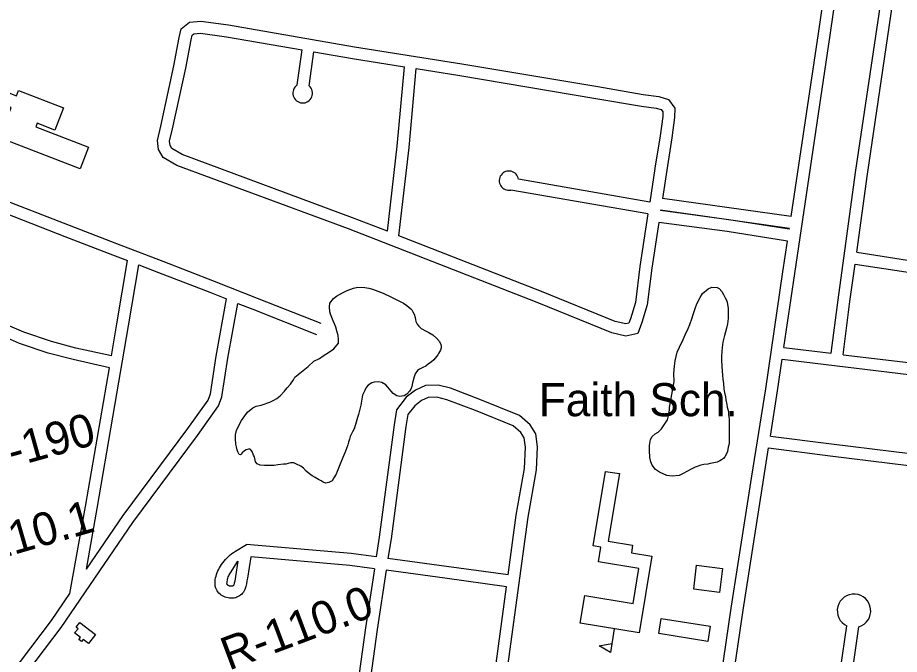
# Model space of a CAD drawing. Extents: x 3625074 to 3663148, y 511451 to 537151.
# Drawn here: x 3636148 to 3638362, y 524570 to 526169 of the extents above; entities that cross this region are included whole.
import ezdxf

# ---------------------------------------------------------------- set-up
doc = ezdxf.new("R2010")
doc.units = 0
for name, color, linetype in [('V-BLDG-IDEN', 7, 'Continuous'), ('V-BLDG-OTLN', 7, 'Continuous'), ('V-RIVR-RANG-IDEN', 7, 'Continuous'), ('V-ROAD-CNTR', 7, 'Continuous'), ('V-SITE-VEGE', 7, 'Continuous')]:
    doc.layers.add(name, color=color, linetype=linetype)

msp = doc.modelspace()

# ---------------------------------------------------------------- linework, layer by layer
at = {"layer": 'V-BLDG-OTLN'}
msp.add_line((3637646.1, 524634), (3637636.3, 524574.8), dxfattribs=at)
for points in [[(3636304.6, 525788.6), (3635924.5, 525935.4), (3635945.5, 525989.9), (3636123.3, 525921.2), (3636131.8, 525943.2), (3636105.8, 525953.2), (3636117.4, 525983.4), (3636145.3, 525972.6), (3636150.2, 525985.2), (3636262.6, 525941.7), (3636241.1, 525886), (3636196.5, 525903.2), (3636193.2, 525894.7), (3636325.8, 525843.5)], [(3637708.3, 524623.8), (3637560.6, 524648.1), (3637572.1, 524717.8), (3637693.4, 524697.8), (3637707.9, 524786), (3637606.6, 524802.7), (3637612.6, 524839.1), (3637593.5, 524842.2), (3637624.3, 525029.3), (3637658.9, 525023.7), (3637631, 524854.1), (3637692.2, 524844), (3637689, 524825.1), (3637740.1, 524816.7)], [(3637853, 524793.8), (3637918.2, 524785.8), (3637910.8, 524725.3), (3637845.6, 524733.3)], [(3636290.8, 524624), (3636300.2, 524634), (3636294.8, 524638.2), (3636303.9, 524650), (3636343.4, 524619.5), (3636326, 524596.9), (3636312.3, 524607.4), (3636308.6, 524602.5), (3636301.8, 524607.7), (3636305.6, 524612.6)], [(3637880.9, 524602.7), (3637758.2, 524622), (3637764.2, 524660.4), (3637887, 524641.2)], [(3637636.3, 524574.8), (3637608.6, 524591.1), (3637640.1, 524597.6)]]:
    msp.add_lwpolyline(points, close=True, dxfattribs=at)
at = {"layer": 'V-ROAD-CNTR'}
for p, q in [((3638072, 525340.3), (3638190.9, 525325.9)), ((3638067.6, 525310.7), (3638610.9, 525244.9)), ((3638220.7, 525322.3), (3638614.5, 525274.7))]:
    msp.add_line(p, q, dxfattribs=at)
for points in [[(3638072, 525340.3), (3638099.2, 525526.2), (3638188.4, 526124.5), (3638286, 526800.5), (3638301.4, 526907.5)], [(3638190.9, 525325.9), (3638208.3, 525460.3), (3638252.3, 525779.5), (3638311, 526177.7), (3638391.1, 526734.1), (3638414.5, 526892.1)], [(3638255, 525579.7), (3638282, 525775.2), (3638340.7, 526173.4), (3638420.7, 526729.7), (3638444.4, 526888.9)], [(3638090.2, 525669.2), (3638158.7, 526128.8), (3638171.2, 526215.6)], [(3637757.8, 525654.4), (3637740.2, 525539.3), (3637728.9, 525447.2), (3637715.2, 525402.9), (3637705.6, 525375.4), (3637675, 525369), (3637639.6, 525377), (3637452.5, 525453.5), (3636978.4, 525638.1), (3636547.9, 525797.5), (3636513.2, 525817.8), (3636501.8, 525837.2), (3636498.7, 525860.2), (3636507.3, 525896), (3636540.5, 526047.8), (3636553.9, 526118.5), (3636558.8, 526140.7), (3636579.1, 526157.4), (3636607.9, 526159.3), (3636677.1, 526150.4), (3636993.6, 526095.2), (3637263.1, 526052.9), (3637605.1, 525995.5), (3637719, 525975.8), (3637757.8, 525970.8), (3637782.4, 525963.4), (3637798.6, 525941.6), (3637797.8, 525918), (3637790.8, 525867.1), (3637777.8, 525785.5)], [(3637076.3, 525632.2), (3636989.1, 525666.1), (3636560.8, 525824.7), (3636535.1, 525839.8), (3636530.7, 525847.2), (3636529.2, 525858.7), (3636536.5, 525889.3), (3636569.9, 526041.8), (3636583.3, 526112.4), (3636585.8, 526124.1), (3636590.7, 526128.1), (3636607, 526129.2), (3636672.6, 526120.7), (3636862, 526087.7)], [(3636850, 525999.5), (3636862, 526087.7)], [(3636880, 525997.5), (3636891.6, 526082.6)], [(3636891.6, 526082.6), (3636988.7, 526065.6), (3637119, 526045.1)], [(3637076.3, 525632.2), (3637101, 525845.6), (3637119, 526045.1)], [(3637105.1, 525620.9), (3637130.8, 525842.5), (3637148.7, 526040.5)], [(3637148.7, 526040.5), (3637258.3, 526023.3), (3637600, 525965.9), (3637714.5, 525946.1), (3637751.5, 525941.3), (3637764.3, 525937.5), (3637768.3, 525932.1), (3637767.9, 525920.6), (3637761.1, 525871.5), (3637748.2, 525790.2)], [(3637748.2, 525790.1), (3637735.2, 525705.5)], [(3637777.8, 525785.6), (3637767, 525714.6)], [(3635721.7, 525731.5), (3635816.9, 525741.6), (3635917.4, 525752.6), (3635962.8, 525759.3), (3635996, 525758.6), (3636086.8, 525721.3), (3636277, 525647.1), (3636396.5, 525601.1), (3636512.3, 525557.1), (3636641.3, 525507.1), (3636749.1, 525464.3), (3636909.2, 525401.2)], [(3637735.2, 525705.5), (3637405.4, 525762.6)], [(3635724.8, 525701.6), (3635820.1, 525711.8), (3635921.2, 525722.8), (3635964.7, 525729.3), (3635989.8, 525728.7), (3636075.6, 525693.4), (3636266.1, 525619.1), (3636385.8, 525573.1), (3636423.8, 525558.7)], [(3637730.7, 525675.8), (3637386, 525735.5)], [(3638090.2, 525669.2), (3637767, 525714.6)], [(3637762.4, 525685), (3637762.3, 525684.1)], [(3638085.5, 525637.4), (3637933.6, 525660.9), (3637762.3, 525684.1)], [(3638085.8, 525639.5), (3637762.4, 525685)], [(3637730.7, 525675.8), (3637710.5, 525543.4), (3637699.4, 525453.5), (3637686.7, 525412.3), (3637682.9, 525401.3), (3637675.2, 525399.7), (3637648.6, 525405.7), (3637463.6, 525481.4), (3637105.1, 525620.9)], [(3638081.1, 525607.7), (3637929.3, 525631.2), (3637757.8, 525654.4)], [(3638085.5, 525637.4), (3638085.8, 525639.5)], [(3637826.3, 523935.7), (3637863.3, 524162.7), (3637939.9, 524685.7), (3637991.9, 525017.7), (3638026.4, 525236.3), (3638069.6, 525530.6), (3638081.1, 525607.7)], [(3638255, 525579.7), (3638382.9, 525559.9), (3638468.8, 525547.7)], [(3636383.3, 525319.3), (3636397.1, 525399.5), (3636423.8, 525558.7)], [(3638220.7, 525322.3), (3638238, 525456.3), (3638250.9, 525550)], [(3638250.9, 525550), (3638378.4, 525530.3), (3638550.2, 525505.7), (3638613.4, 525502.1), (3638663.7, 525518.9), (3638695.3, 525538.8), (3638707, 525550.4)], [(3636320.5, 524783.5), (3636347.9, 524935.9), (3636426.6, 525394.5), (3636452.4, 525547.8)], [(3636452.4, 525547.8), (3636501.5, 525529.1), (3636630.3, 525479.2), (3636672.2, 525462.5)], [(3636383.3, 525319.3), (3636293.9, 525339), (3636233.1, 525355.1), (3636163.1, 525378.7), (3636045.2, 525429.2), (3635967, 525458.7), (3635916.7, 525473.8), (3635854.9, 525465.8), (3635752.3, 525451.3)], [(3636320.5, 524783.5), (3636412.8, 524918.5), (3636575.6, 525137.1), (3636625.9, 525208.3), (3636631.9, 525224.1), (3636646, 525318.9), (3636672.2, 525462.5)], [(3636152.9, 524499.6), (3636256.9, 524637.5), (3636437.2, 524901.1), (3636599.8, 525119.5), (3636652.5, 525194.1), (3636661, 525216.4), (3636675.6, 525314), (3636700.7, 525451.2)], [(3636700.7, 525451.2), (3636738.1, 525436.4), (3636898.2, 525373.3)], [(3636378.2, 525289.7), (3636286.9, 525309.9), (3636224.5, 525326.4), (3636152.4, 525350.7), (3636114.7, 525366.8)], [(3638038.1, 525117.9), (3638056.1, 525231.8), (3638067.6, 525310.7)], [(3636279.1, 524723), (3636318.4, 524941.1), (3636378.2, 525289.7)], [(3637298.4, 523999), (3637351.5, 524337.6), (3637429.6, 524914.7), (3637450.8, 525033.4), (3637453, 525091), (3637449.1, 525123.3), (3637435.2, 525146.5), (3637408.5, 525169.8), (3637308.5, 525209.9), (3637235, 525237.9), (3637203.7, 525246.1), (3637172.2, 525245), (3637146.8, 525233.7), (3637123.5, 525215.5), (3637099.3, 525184), (3637093.1, 525146.3), (3637055.8, 524864.6), (3637048.2, 524814.7)], [(3637379.7, 524769.3), (3637400, 524919.3), (3637420.9, 525036.6), (3637422.9, 525089.8), (3637420.1, 525113.4), (3637411.9, 525127), (3637392.6, 525143.8), (3637297.5, 525181.9), (3637225.8, 525209.3), (3637200.3, 525216), (3637179.1, 525215.2), (3637162.3, 525207.7), (3637144.9, 525194.2), (3637127.7, 525171.8), (3637122.8, 525141.9), (3637085.5, 524860.4), (3637077.9, 524810.7)], [(3638038.1, 525117.9), (3638191.9, 525098.2), (3638641.1, 525043), (3638956.8, 525004.5), (3639014.4, 524998.2), (3639041.5, 524983.6), (3639054.7, 524966.9), (3639057.3, 524939.6), (3639053.7, 524920.4), (3639036.1, 524905.5), (3639020.4, 524898.5), (3638994.5, 524895.6), (3638972.1, 524908.5), (3638961.1, 524925.7), (3638951, 524948.8), (3638946.5, 524975.5)], [(3637855.9, 523930.8), (3637892.9, 524158.1), (3637969.6, 524681.2), (3638021.5, 525013), (3638033.4, 525088.3)], [(3638033.4, 525088.3), (3638188.2, 525068.5), (3638637.5, 525013.2), (3638946.5, 524975.5)], [(3636733.2, 524815), (3636724.8, 524761), (3636723.8, 524754.4), (3636722.4, 524747.5), (3636720.7, 524740.6), (3636718.5, 524733.1), (3636716.8, 524729.5), (3636715, 524726.5), (3636712.9, 524723.7), (3636710.5, 524721.1), (3636707.9, 524718.7), (3636705, 524716.7), (3636702, 524714.9), (3636698.7, 524713.4), (3636695.4, 524712.3), (3636692, 524711.5), (3636688.5, 524711.1), (3636684.9, 524711), (3636682.6, 524711.2), (3636680, 524711.2), (3636676.2, 524711.6), (3636672.6, 524712.4), (3636669, 524713.5), (3636665.5, 524715), (3636662.2, 524716.7), (3636659.1, 524718.8), (3636656.1, 524721.1), (3636653.4, 524723.7), (3636651, 524726.6), (3636648.8, 524729.6), (3636646.9, 524732.9), (3636645.4, 524736.3), (3636643.6, 524741.6), (3636643.6, 524748.3), (3636643.8, 524752.9), (3636644.3, 524757.4), (3636645.1, 524762), (3636646.1, 524766.4), (3636647.4, 524770.9), (3636648.9, 524775.2), (3636650.7, 524779.4), (3636652.7, 524783.6), (3636654.9, 524787.6), (3636657.2, 524791.2), (3636660, 524795.6), (3636663.1, 524799.9), (3636666.5, 524804.2), (3636670, 524808.3), (3636673.7, 524812.2), (3636677.6, 524816), (3636681.7, 524819.5), (3636685.9, 524822.9), (3636690.3, 524826.1), (3636694.8, 524829.1), (3636722.8, 524846)], [(3637048.2, 524814.7), (3636985.7, 524823.1), (3636722.8, 524846)], [(3636701.1, 524803.7), (3636695.1, 524765.5), (3636694.2, 524759.5), (3636693.1, 524754), (3636691.8, 524748.5), (3636690.4, 524743.8), (3636690.3, 524743.7), (3636690.1, 524743.3), (3636689.8, 524742.9), (3636689.4, 524742.5), (3636689, 524742.1), (3636688.6, 524741.8), (3636688.2, 524741.6), (3636687.7, 524741.4), (3636687.2, 524741.2), (3636686.7, 524741.1), (3636686.2, 524741), (3636685.7, 524741), (3636684, 524741.1), (3636681.9, 524741.2), (3636681, 524741.3), (3636680.1, 524741.5), (3636679.2, 524741.8), (3636678.3, 524742.1), (3636677.5, 524742.6), (3636676.7, 524743.1), (3636676, 524743.7), (3636675.3, 524744.3), (3636674.7, 524745), (3636674.1, 524745.8), (3636673.7, 524746.6), (3636673.3, 524747.5), (3636673.6, 524746.6), (3636673.6, 524747.5), (3636673.7, 524750.4), (3636674, 524753.2), (3636674.5, 524756.1), (3636675.2, 524758.9), (3636676, 524761.7), (3636676.9, 524764.5), (3636678.1, 524767.2), (3636679.3, 524769.8), (3636680.7, 524772.3), (3636682.4, 524775), (3636701.1, 524803.7)], [(3637043.7, 524785), (3636982.4, 524793.3), (3636733.2, 524815)], [(3637379.7, 524769.3), (3637224.5, 524790.9), (3637077.9, 524810.7)], [(3637073.4, 524781), (3637051, 524632.7), (3636987.8, 524177.6), (3636967.5, 524045)], [(3637043.7, 524785), (3637021.3, 524637), (3636989.4, 524407.4)], [(3637375.7, 524739.6), (3637220.4, 524761.2), (3637073.4, 524781)], [(3637268.8, 524003.7), (3637321.9, 524341.9), (3637375.7, 524739.6)], [(3636128.9, 524517.7), (3636232.5, 524655), (3636279.1, 524723)], [(3638114.9, 523899.3), (3638157.8, 524160.7), (3638214.3, 524532.5), (3638230.5, 524641.4)], [(3638144.5, 523894.4), (3638187.4, 524156), (3638244, 524528), (3638260.5, 524639.4)]]:
    msp.add_lwpolyline(points, dxfattribs=at)
for centre, radius, start, end in [((3636863.7, 525978.9), 24.7, 123.6447, 48.7397), ((3637381.5, 525759.3), 24.2, 7.847, 280.798), ((3638248.1, 524679.5), 42, 287.226, 245.2038)]:
    msp.add_arc(centre, radius, start, end, dxfattribs=at)
at = {"layer": 'V-SITE-VEGE'}
for points in [[(3636700.9, 525078.8), (3636699.3, 525083.9), (3636697.1, 525091.3), (3636695.5, 525098.1), (3636695.2, 525111.2), (3636695.3, 525121.3), (3636697.7, 525132.1), (3636704.7, 525147.8), (3636710, 525156.8), (3636718.6, 525169.1), (3636725.5, 525178.1), (3636738.1, 525188.6), (3636746.7, 525193), (3636759.8, 525195.7), (3636766.6, 525197.9), (3636776.2, 525201.1), (3636781.4, 525203.3), (3636791.1, 525208.3), (3636799, 525212.7), (3636807.1, 525219.3), (3636818, 525231.1), (3636824.9, 525239.5), (3636832.9, 525248.4), (3636840.5, 525259.6), (3636842.8, 525264.1), (3636843.9, 525265.8), (3636877.7, 525292.5), (3636891.5, 525305.8), (3636906.3, 525313), (3636914.9, 525319.1), (3636931.4, 525329.6), (3636942.3, 525337.4), (3636953.3, 525351.4), (3636954, 525360.4), (3636952.4, 525370.6), (3636950.3, 525378.6), (3636946.5, 525391.6), (3636943.2, 525399.6), (3636940.5, 525407.6), (3636933.9, 525424.1), (3636931.8, 525430.3), (3636931.4, 525442.8), (3636932.1, 525451.8), (3636941.3, 525463), (3636948.2, 525469.2), (3636963.6, 525478), (3636975, 525483.5), (3636990.9, 525489.5), (3637002.2, 525491.6), (3637019.8, 525491.3), (3637029.4, 525489.5), (3637039, 525487.1), (3637066, 525477.1), (3637085.1, 525467.2), (3637098.6, 525461.3), (3637117.1, 525451.4), (3637125.5, 525445.7), (3637135, 525437.6), (3637137.8, 525434.7), (3637140.6, 525429.6), (3637143.9, 525423.9), (3637146, 525415.4), (3637147.1, 525410.3), (3637148.2, 525405.7)], [(3637148.2, 525405.7), (3637151.5, 525398.9), (3637155.4, 525394.3), (3637161.5, 525388), (3637173.8, 525381), (3637180.6, 525378.1), (3637190.1, 525372.3), (3637200.7, 525363.1), (3637207.4, 525355.6), (3637210.7, 525347.7), (3637211.2, 525343.7), (3637211.1, 525339.2), (3637209.9, 525334.1), (3637204.7, 525325.7), (3637203, 525322.3), (3637192.6, 525309.4), (3637186.3, 525303.9), (3637179.5, 525299.5), (3637172.6, 525293.9), (3637165.7, 525290.6), (3637157.2, 525285.6), (3637152, 525282.3), (3637146.3, 525274.5), (3637143.9, 525266.6), (3637139.7, 525251.9), (3637137.9, 525242.3), (3637135.5, 525236.1), (3637132.1, 525230.5), (3637125.2, 525223.3), (3637118.3, 525219.4), (3637107, 525217.3), (3637100.2, 525219.1), (3637091.2, 525224.9), (3637085.7, 525230.6), (3637077.9, 525240.9), (3637072.3, 525246.7), (3637062.2, 525252.5), (3637053.2, 525254.3), (3637043.5, 525253.3), (3637037.3, 525251.7), (3637028.2, 525246.2), (3637023.5, 525240), (3637019.5, 525232.7), (3637013.6, 525220.9), (3637011.8, 525210.7), (3637009.3, 525195.5), (3637007.5, 525185.9), (3637003.9, 525172.4), (3637001.5, 525164.5), (3636996.7, 525147), (3636992.6, 525136.3), (3636988.6, 525129), (3636983.3, 525117.2), (3636981.5, 525110.4), (3636979.1, 525103.1), (3636977.3, 525095.8), (3636972.6, 525084), (3636969.1, 525076.1), (3636964.4, 525064.3), (3636956.8, 525045.7), (3636950.3, 525028.8), (3636947.4, 525022.7), (3636941.6, 525013.1), (3636937.6, 525005.8), (3636929, 525001.4), (3636921.1, 524999.8), (3636915.4, 525002.2), (3636909.8, 525005.6), (3636903.6, 525009.1), (3636894.7, 525013.8), (3636887.4, 525017.9), (3636877.3, 525025.4), (3636872.3, 525030), (3636865.6, 525037.4), (3636858.9, 525042.6), (3636848.2, 525047.8), (3636841.4, 525050.8), (3636832.9, 525050.9), (3636821.6, 525047.7), (3636815.3, 525047.2), (3636801.2, 525045.7), (3636792.1, 525044.1), (3636777.4, 525043.8), (3636767.8, 525043.9), (3636756.5, 525044.6), (3636749.7, 525048.1), (3636745.3, 525053.3), (3636744.2, 525057.8), (3636742.6, 525065.8), (3636740.4, 525070.3), (3636736.6, 525079.4), (3636733.8, 525083.4), (3636731.6, 525085.2), (3636727.6, 525085.2), (3636721.4, 525083.6), (3636717.4, 525081.4), (3636711.6, 525075.8), (3636708.8, 525072.5), (3636707.6, 525070.8), (3636704.2, 525072), (3636700.9, 525078.8)]]:
    msp.add_lwpolyline(points, dxfattribs=at)
msp.add_lwpolyline([(3637796.8, 525254.9), (3637795.4, 525274.8), (3637797.4, 525293.4), (3637799.2, 525307), (3637804.1, 525328.4), (3637809.9, 525341.3), (3637819.2, 525360.4), (3637823.9, 525372.3), (3637831.5, 525388), (3637835.6, 525398.1), (3637841.5, 525415), (3637843.3, 525420.6), (3637849.2, 525438.1), (3637853.4, 525449.9), (3637861.5, 525466.2), (3637867.9, 525476.3), (3637881.6, 525487.4), (3637891.3, 525491.8), (3637904.9, 525491.1), (3637909.9, 525488.7), (3637916, 525480.7), (3637920.5, 525473.3), (3637924.3, 525465.3), (3637927.6, 525459.6), (3637929.8, 525454.5), (3637932.4, 525438.6), (3637932.1, 525413.2), (3637930.2, 525399.6), (3637927.7, 525388.9), (3637923, 525370.8), (3637918.8, 525353.4), (3637917.4, 525340.4), (3637916.2, 525330.2), (3637915.4, 525317.2), (3637915.3, 525307), (3637917.1, 525280.9), (3637919.1, 525261.1), (3637920.1, 525249.8), (3637921, 525235.6), (3637922.6, 525227.7), (3637925.3, 525216.9), (3637926.3, 525208.9), (3637929, 525197.6), (3637930, 525190.8), (3637932.7, 525179.4), (3637933.1, 525172.1), (3637934.7, 525160.1), (3637934.5, 525150.5), (3637934.9, 525136.9), (3637934.3, 525098.5), (3637932.5, 525090.6), (3637930.1, 525079.3), (3637927.8, 525073.7), (3637923.7, 525065.8), (3637920.2, 525061.9), (3637915.6, 525058), (3637911.6, 525055.8), (3637904.8, 525052.5), (3637900.3, 525051.4), (3637892.3, 525050.4), (3637887.2, 525048.8), (3637881, 525047.7), (3637870.8, 525046.7), (3637863.4, 525045.2), (3637849.7, 525040.3), (3637840.6, 525035.9), (3637828.6, 525028.7), (3637819, 525024.3), (3637808.7, 525019.3), (3637791.7, 525017.3), (3637778.1, 525019.2), (3637759.6, 525027.4), (3637750, 525033.8), (3637741.7, 525045.2), (3637737.9, 525053.7), (3637735.8, 525064.5), (3637734.3, 525081.5), (3637734.5, 525094), (3637737, 525109.8), (3637741.1, 525117.1), (3637749.1, 525123.8), (3637756.5, 525127.6), (3637765.1, 525136), (3637779.6, 525158.4), (3637782.5, 525168.6), (3637785, 525183.2), (3637785.1, 525190)], close=True, dxfattribs=at)

# ---------------------------------------------------------------- texts
at = {"layer": 'V-BLDG-IDEN'}
msp.add_text('Faith Sch.', height=83, dxfattribs=at).set_placement((3637456.7, 525167.9))
at = {"layer": 'V-RIVR-RANG-IDEN'}
for s, rotation, p in [('D-190', 15.6173, (3636057.8, 525017.1)), ('R-110.1', 16.1108, (3635966.8, 524770.3)), ('R-110.0', 20.5812, (3636678, 524528.9))]:
    msp.add_text(s, height=83, rotation=rotation, dxfattribs=at).set_placement(p)

doc.saveas('drawing.dxf')
